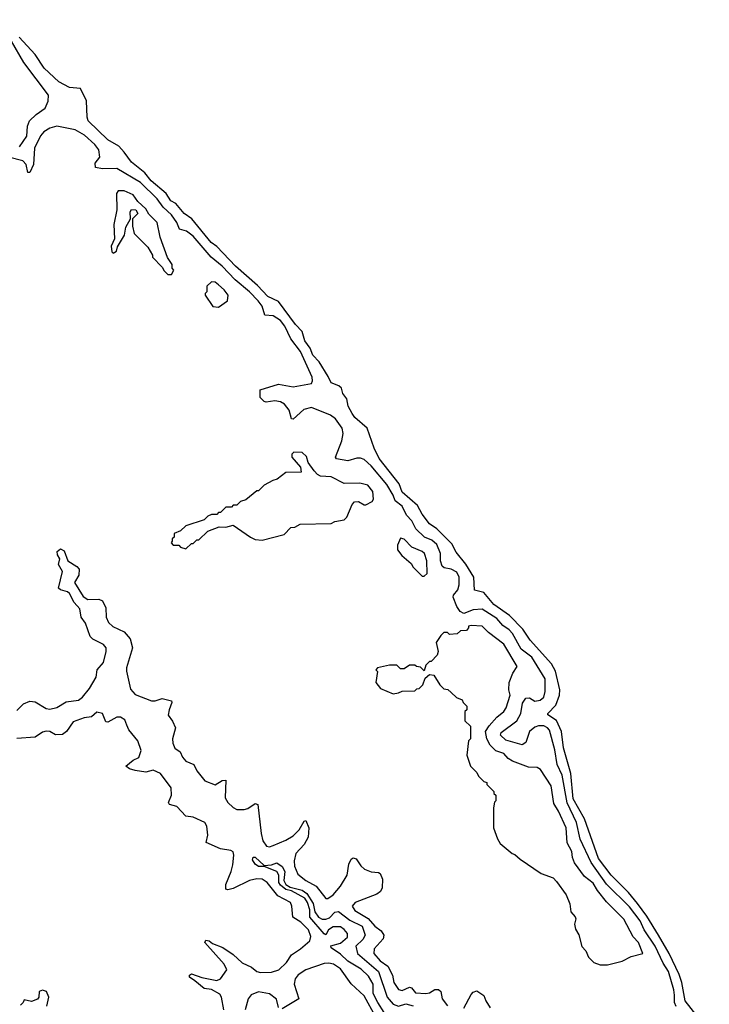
# Model space of a CAD drawing. Extents: x 2029826 to 2248070, y 228728 to 402406.
# Tile 286 of 368: x 2173040 to 2176835, y 267095 to 272511. Entities that reach past the tile are written whole.
import ezdxf

# ---------------------------------------------------------------- set-up
doc = ezdxf.new("R2010")
doc.units = 0

msp = doc.modelspace()

# ---------------------------------------------------------------- linework, layer by layer
at = {"layer": '0CON10XD'}
for points in [[(2173038.7, 271811.3), (2173080.2, 271869.8), (2173082.5, 271925), (2173093.6, 271955), (2173130.1, 271989.9), (2173180.9, 272025), (2173196.6, 272063.4), (2173198.9, 272095), (2173062.6, 272275), (2172925, 272511.1)], [(2176835.1, 266945.1), (2176703, 267115), (2176683.9, 267215), (2176668.5, 267258.5), (2176614.8, 267375), (2176555.7, 267475.7), (2176490.6, 267580.6), (2176439.4, 267649.4), (2176389.5, 267709.5), (2176294.9, 267804.9), (2176225, 267896.7), (2176148, 268115), (2176085.8, 268225), (2176072.1, 268365), (2176032.1, 268505), (2176021.2, 268595), (2175995, 268655.4), (2175946.7, 268686.7), (2175946.2, 268695), (2175989.9, 268740.1), (2176010.5, 268795), (2176011.6, 268825), (2175987.8, 268927.8), (2175967.2, 268967.2), (2175848.9, 269098.9), (2175809.1, 269159.1), (2175735, 269233.8), (2175648.9, 269295), (2175595, 269360), (2175543.7, 269373.7), (2175538.6, 269445), (2175496.1, 269516.1), (2175441.5, 269581.5), (2175417.8, 269627.8), (2175335, 269709.6), (2175295, 269738.8), (2175255, 269790.5), (2175228.6, 269838.6), (2175145, 269912.5), (2175128.3, 269958.3), (2175018, 270098), (2174991.2, 270155), (2174952.9, 270265), (2174885, 270323.5), (2174868.9, 270345), (2174848, 270385), (2174840, 270425), (2174817.5, 270455), (2174810.8, 270485), (2174796.9, 270496.9), (2174755, 270513.6), (2174738, 270548), (2174688.2, 270628.2), (2174652.9, 270665), (2174638.4, 270705), (2174608.4, 270745), (2174595.2, 270795.2), (2174558.6, 270835), (2174465, 270961.1), (2174405, 270989.1), (2174349.1, 271049.1), (2174226.8, 271155), (2174124.1, 271264.1), (2174094.1, 271285), (2173987.7, 271415), (2173945, 271445.4), (2173899.5, 271499.5), (2173871.8, 271515), (2173846.2, 271555), (2173764.3, 271625), (2173729.1, 271669.1), (2173655, 271726.8), (2173615, 271782.5), (2173586.1, 271816.1), (2173525, 271850), (2173417.1, 271955), (2173410.8, 271975), (2173408, 272065), (2173375, 272132.5), (2173315, 272138.8), (2173255, 272168.6), (2173175, 272243.6), (2173125, 272320.5), (2173037.5, 272415)], [(2174523, 270363), (2174497.1, 270397.1), (2174475, 270409.2), (2174445, 270415.3), (2174397.3, 270407.3), (2174385, 270410.8), (2174363.3, 270433.3), (2174364.3, 270475), (2174465, 270505.9), (2174545, 270490.8), (2174645, 270510), (2174651.3, 270525), (2174648.8, 270545), (2174585.4, 270685), (2174531.9, 270755), (2174499, 270825), (2174475, 270856.4), (2174435, 270882.7), (2174389.8, 270885), (2174375.2, 270935), (2174352.4, 270965), (2174305, 271014.4), (2174225, 271079.3), (2174154.4, 271155), (2174094.3, 271204.3), (2173995, 271320.4), (2173957.3, 271347.3), (2173919.3, 271359.3), (2173904.2, 271395), (2173875, 271438.3), (2173829.5, 271479.5), (2173796.7, 271525), (2173705, 271615.8), (2173575, 271692.8), (2173495, 271690.2), (2173457.3, 271697.3), (2173455, 271721.1), (2173481.1, 271755), (2173476.2, 271795), (2173453.4, 271825), (2173397.4, 271875), (2173345, 271906), (2173244.8, 271925.2), (2173205, 271914.8), (2173173.3, 271895), (2173155, 271871.6), (2173122.3, 271805), (2173115.6, 271715), (2173095, 271670), (2173085, 271670.8), (2173074.8, 271714.8), (2173056.7, 271735), (2172978.8, 271755)], [(2173875, 271110), (2173887.5, 271132.5), (2173880, 271145), (2173880, 271165), (2173853, 271203), (2173812.5, 271315), (2173796, 271395), (2173750.9, 271440.9), (2173735, 271471.4), (2173690.4, 271510.4), (2173665, 271547.5), (2173615, 271569.5), (2173581.2, 271568.8), (2173572.5, 271555), (2173573.8, 271465), (2173558.8, 271385), (2173562.5, 271305), (2173543.8, 271265), (2173547.5, 271235), (2173555, 271227.5), (2173573, 271237), (2173578.3, 271261.7), (2173616.7, 271325), (2173625, 271370), (2173650, 271415), (2173647.5, 271455), (2173655, 271466.7), (2173680, 271465), (2173690, 271445), (2173660, 271415), (2173660, 271375), (2173670, 271335), (2173745, 271260), (2173770, 271215), (2173770, 271205), (2173825, 271150), (2173835, 271130), (2173855, 271110), (2173875, 271110)], [(2174135, 270930), (2174183.3, 270965), (2174187.5, 270995), (2174165, 271026), (2174135, 271052.5), (2174115, 271067.5), (2174095, 271070), (2174070, 271045), (2174070, 271015), (2174060, 271005), (2174060, 270995), (2174103.6, 270933.6), (2174135, 270930)], [(2176653.4, 267083.4), (2176644.3, 267105), (2176643.4, 267145), (2176640.3, 267175), (2176610.8, 267275), (2176581.1, 267321.1), (2176536.3, 267415), (2176477, 267505), (2176454.8, 267555), (2176395, 267631.2), (2176270.2, 267755), (2176184.2, 267874.2), (2176123.9, 268003.9), (2176104, 268095), (2176053.2, 268203.2), (2176025.3, 268355.3), (2175997.2, 268415), (2175984.8, 268495), (2175955, 268602.8), (2175945, 268616), (2175925, 268626.4), (2175895, 268626.5), (2175875, 268619.1), (2175846.2, 268595), (2175824.7, 268535), (2175805, 268521.9), (2175715, 268547.9), (2175685.6, 268575), (2175690.2, 268589.8), (2175775.3, 268654.7), (2175797.1, 268695), (2175807.8, 268752.2), (2175825, 268779.1), (2175845, 268780.9), (2175875, 268762.4), (2175905, 268768.9), (2175924.7, 268785), (2175932.3, 268815), (2175931.3, 268885), (2175859.3, 269005), (2175798.8, 269048.8), (2175751.5, 269135), (2175734, 269155), (2175698.9, 269178.9), (2175665, 269217.4), (2175585, 269267.8), (2175535, 269265.2), (2175485, 269244.4), (2175463.8, 269255), (2175445, 269283.4), (2175425.2, 269335), (2175426.6, 269345), (2175451.5, 269375), (2175458.4, 269401.6), (2175457.8, 269445), (2175445, 269473), (2175415, 269487.7), (2175375.3, 269495.3), (2175365, 269505.8), (2175356.4, 269535), (2175356.4, 269575), (2175336.2, 269625), (2175308.2, 269648.2), (2175267.3, 269665), (2175220.2, 269710.2), (2175198, 269755), (2175169.4, 269785), (2175145.5, 269835), (2175107, 269865), (2175095.9, 269895), (2175059.8, 269955), (2174975, 270057.6), (2174935, 270091.6), (2174915, 270099.7), (2174895, 270099.4), (2174845, 270083.6), (2174784.3, 270095), (2174778.5, 270105), (2174812.3, 270195), (2174820.2, 270235), (2174814, 270265), (2174777.9, 270315), (2174750, 270335), (2174645, 270378.3), (2174603.8, 270366.2), (2174545, 270314.6), (2174535.5, 270315.5), (2174523, 270363)], [(2173955, 269600), (2173985, 269630), (2173995, 269630), (2174015, 269650), (2174025, 269650), (2174075, 269697.5), (2174138.3, 269721.7), (2174175, 269720), (2174215, 269730), (2174310, 269665), (2174335, 269652.5), (2174375, 269647.5), (2174495, 269680), (2174531.7, 269718.3), (2174555, 269720), (2174583, 269737), (2174755, 269740), (2174775, 269750), (2174825, 269760), (2174840, 269775), (2174870, 269845), (2174881.7, 269858.3), (2174905, 269860), (2174935, 269842.5), (2174945, 269842.5), (2174980, 269860), (2174986.2, 269873.8), (2174983.8, 269915), (2174955, 269951.2), (2174911.7, 269961.7), (2174825, 269960), (2174755, 269996.7), (2174695, 270000), (2174678.6, 270008.6), (2174660, 270030), (2174627.5, 270075), (2174618.3, 270108.3), (2174595, 270130), (2174548.3, 270131.7), (2174538.3, 270121.7), (2174537.5, 270105), (2174585, 270050), (2174588.3, 270021.7), (2174505, 270020), (2174457, 269983), (2174433, 269977), (2174385, 269950), (2174355, 269920), (2174345, 269920), (2174285, 269870), (2174255, 269860), (2174235, 269840), (2174215, 269840), (2174205, 269830), (2174175, 269830), (2174145, 269800), (2174135, 269800), (2174125, 269790), (2174095, 269790), (2174075, 269780), (2174055, 269760), (2173955, 269727.5), (2173925, 269700), (2173890, 269685), (2173890, 269665), (2173880, 269655), (2173878.3, 269641.7), (2173873, 269633), (2173885, 269620), (2173915, 269620), (2173925, 269610), (2173955, 269600)], [(2175265, 269450), (2175282.5, 269465), (2175280, 269535), (2175268.1, 269575), (2175255, 269586.2), (2175198.9, 269608.9), (2175155, 269653.8), (2175135, 269660), (2175118.8, 269621.2), (2175120, 269595), (2175143.6, 269563.6), (2175195, 269520), (2175205, 269500), (2175255, 269450), (2175265, 269450)], [(2173025, 268710.8), (2173061.3, 268748.7), (2173095, 268761.8), (2173125, 268758.2), (2173185, 268721.4), (2173205, 268718), (2173245, 268727.6), (2173295, 268758.1), (2173362.9, 268767.1), (2173385.9, 268784.1), (2173425, 268831.8), (2173460.4, 268895), (2173466.5, 268935), (2173501.7, 268975), (2173516.7, 269035), (2173515.4, 269055), (2173501.8, 269075), (2173443.2, 269103.2), (2173427.7, 269117.7), (2173401.8, 269191.8), (2173378.3, 269225), (2173371, 269271), (2173339.4, 269305), (2173314.2, 269354.2), (2173303.8, 269363.8), (2173263.8, 269375), (2173253.9, 269383.9), (2173275.6, 269475), (2173252.9, 269515), (2173261.1, 269545), (2173248.1, 269568.1), (2173246.2, 269585), (2173265, 269601.2), (2173285, 269589.6), (2173304.5, 269535), (2173355, 269504), (2173368.2, 269488.2), (2173366, 269455), (2173342.5, 269415), (2173388.8, 269338.8), (2173415, 269322.6), (2173475, 269324.3), (2173495, 269314.4), (2173513.4, 269275), (2173516.6, 269225), (2173529.4, 269195), (2173552.8, 269172.8), (2173614.1, 269144.1), (2173647.4, 269105), (2173660, 269055), (2173627.4, 268945), (2173627.6, 268927.6), (2173649.3, 268829.3), (2173675, 268799.7), (2173765, 268764.8), (2173785, 268763.6), (2173825, 268776.6), (2173875.2, 268765.2), (2173877.7, 268755), (2173861.9, 268715), (2173857.8, 268685), (2173881.7, 268651.7), (2173896.8, 268615), (2173881.2, 268555), (2173882.2, 268532.2), (2173893.7, 268503.7), (2173924, 268484), (2173935.9, 268455), (2173955, 268433.3), (2173998.5, 268415), (2174015, 268378.4), (2174058, 268325), (2174115, 268302.5), (2174155, 268325.5), (2174175, 268328.2), (2174171.6, 268231.6), (2174186.2, 268205), (2174215, 268177.8), (2174235, 268167.4), (2174275, 268166.6), (2174295, 268172), (2174335, 268199.2), (2174351.2, 268195), (2174368.4, 268035), (2174377.8, 267995), (2174398.2, 267965), (2174415, 267961.7), (2174435, 267968.8), (2174505, 267997.2), (2174545, 268021.9), (2174578, 268055), (2174605, 268102.9), (2174615.4, 268105.4), (2174631.3, 268065), (2174626.8, 268015), (2174605.2, 267975), (2174559.5, 267925), (2174550, 267885), (2174552.4, 267855), (2174571, 267811), (2174615.4, 267775.4), (2174671.9, 267745), (2174725, 267677.3), (2174735, 267676.4), (2174765, 267696.7), (2174805, 267745.8), (2174841.8, 267805), (2174850.6, 267865), (2174865, 267893.6), (2174875, 267901.1), (2174891.8, 267895), (2174917.2, 267857.2), (2174938.3, 267838.3), (2174975, 267823.1), (2175015, 267820.7), (2175024.6, 267815), (2175036.7, 267783.3), (2175034.8, 267735), (2175025.7, 267715), (2175005, 267701.6), (2174886.2, 267655), (2174870.4, 267635), (2174885, 267610.6), (2174957.3, 267567.3), (2174995.2, 267525), (2175029.1, 267499.1), (2175044.1, 267475), (2175039.7, 267455), (2174990.3, 267399.7), (2174988.7, 267375), (2175023.9, 267335), (2175065.5, 267305.5), (2175091, 267255), (2175098.6, 267215), (2175125, 267176), (2175145, 267171.2), (2175185, 267189), (2175195.4, 267185.4), (2175218.7, 267158.7), (2175275, 267154.1), (2175295, 267157.7), (2175325, 267176.5), (2175345, 267176.6), (2175357.7, 267165), (2175364.3, 267124.3), (2175395, 267086.5)], [(2176275, 267312.5), (2176355, 267332.5), (2176405, 267357.5), (2176470, 267375), (2176446, 267435), (2176416.5, 267466.5), (2176365, 267563.5), (2176269.6, 267659.6), (2176220.2, 267720.2), (2176195, 267762.2), (2176148.2, 267798.2), (2176093.6, 267873.6), (2176082.4, 267902.4), (2176078.5, 267935), (2176053.3, 267983.3), (2176047.3, 268065), (2176005, 268157.1), (2175979.1, 268199.1), (2175965, 268296), (2175906.8, 268386.8), (2175887.5, 268397.5), (2175840.2, 268400.2), (2175752.3, 268432.3), (2175727.4, 268447.4), (2175704, 268475), (2175659.8, 268489.8), (2175629.3, 268520.7), (2175610, 268555), (2175602.5, 268595), (2175622.7, 268627.3), (2175665.4, 268674.6), (2175703.8, 268705), (2175717.5, 268725), (2175738.9, 268795), (2175731.2, 268825), (2175733.3, 268865), (2175753, 268917), (2175777.3, 268952.7), (2175705, 269075.6), (2175620, 269140), (2175585, 269175.8), (2175525, 269178.8), (2175510, 269175), (2175510, 269165), (2175498.3, 269151.7), (2175465, 269150), (2175447, 269133), (2175405, 269130), (2175395, 269140), (2175375, 269140), (2175357, 269123), (2175332.5, 269085), (2175342.5, 269035), (2175337.5, 269015), (2175305, 268980), (2175295, 268980), (2175275, 268960), (2175265, 268930), (2175245, 268950), (2175223, 268953), (2175215, 268960), (2175185, 268960), (2175155, 268940), (2175135, 268940), (2175115, 268960), (2175075, 268960), (2175010, 268945), (2175000, 268935), (2175010, 268925), (2175000, 268865), (2175025, 268832.5), (2175095, 268803.3), (2175125, 268807.5), (2175145, 268817.5), (2175215, 268820), (2175225, 268830), (2175238.3, 268831.7), (2175258.3, 268851.7), (2175271.7, 268888.3), (2175295, 268910), (2175320, 268905), (2175351.7, 268851.7), (2175375, 268830), (2175396.7, 268826.7), (2175415, 268810), (2175443, 268783), (2175475, 268770), (2175480, 268755), (2175500, 268735), (2175500, 268715), (2175490, 268705), (2175490, 268655), (2175520, 268625), (2175520, 268555), (2175510, 268545), (2175500, 268465), (2175520, 268405), (2175555, 268370), (2175565, 268350), (2175595, 268320), (2175610, 268315), (2175610, 268305), (2175650, 268265), (2175650, 268255), (2175660, 268245), (2175660, 268215), (2175653, 268207), (2175647.5, 268175), (2175647.5, 268065), (2175670, 268005), (2175685, 267980), (2175750, 267925), (2175765, 267920), (2175795, 267892.5), (2175910, 267815), (2175975, 267790), (2175995, 267770), (2176047, 267697), (2176067, 267647), (2176073, 267603), (2176097, 267577), (2176100, 267565), (2176092.5, 267535), (2176098.3, 267508.3), (2176117, 267477), (2176133, 267413), (2176155, 267390), (2176170, 267355), (2176200, 267325), (2176235, 267312.5), (2176275, 267312.5)], [(2174163.9, 267065), (2174150.4, 267135), (2174141, 267151), (2174095, 267175.7), (2174055, 267182.8), (2174003.2, 267225), (2173974.2, 267245), (2173975, 267256.2), (2173985, 267262.5), (2174042.4, 267242.4), (2174125, 267226), (2174145.1, 267234.9), (2174179.5, 267285), (2174165.6, 267315), (2174058.9, 267435), (2174065, 267447.6), (2174083.5, 267445), (2174100.4, 267430.4), (2174157.1, 267407.1), (2174215, 267368.4), (2174265, 267323.6), (2174315, 267300.2), (2174345, 267276.1), (2174365, 267270.6), (2174425, 267272), (2174465.5, 267284.5), (2174508.1, 267325), (2174535, 267366.3), (2174585, 267399.5), (2174636.5, 267445), (2174642.3, 267467.7), (2174630, 267505), (2174587.2, 267547.2), (2174543.7, 267575), (2174537.7, 267635), (2174529.7, 267655), (2174461, 267691), (2174402.3, 267765), (2174373.6, 267783.6), (2174345.1, 267784.9), (2174305, 267775.8), (2174215, 267731.3), (2174185, 267724.8), (2174175, 267728.1), (2174174.7, 267754.7), (2174203.8, 267825), (2174212.7, 267862.7), (2174219.3, 267915), (2174215, 267934.4), (2174201.9, 267941.9), (2174145, 267950.5), (2174066.2, 267985), (2174076.3, 268025), (2174069, 268075), (2174058.1, 268095), (2173993.9, 268123.9), (2173955, 268129.2), (2173905, 268183.3), (2173864.2, 268195), (2173858.9, 268205), (2173874.8, 268245), (2173873.7, 268285), (2173815, 268365.4), (2173775, 268383.8), (2173735, 268371.1), (2173675, 268381.3), (2173645, 268389.6), (2173623.3, 268405), (2173665, 268438.6), (2173695, 268452.3), (2173708.7, 268491.3), (2173690.6, 268545), (2173639.8, 268605), (2173629.8, 268630.2), (2173619.1, 268659.1), (2173595, 268674.7), (2173575, 268673.8), (2173525, 268646.5), (2173515, 268648.9), (2173495, 268695.5), (2173465, 268702.9), (2173435, 268677.1), (2173395, 268670.3), (2173335, 268648.3), (2173297.9, 268595), (2173275, 268578.4), (2173236.5, 268576.5), (2173205, 268594.8), (2173185, 268597.8), (2173165, 268591.2), (2173125.7, 268564.3), (2173025, 268556.8)], [(2175045, 267050.6), (2175010.1, 267105), (2174985.7, 267155), (2174984.4, 267205), (2174959.7, 267249.7), (2174919.2, 267289.2), (2174845, 267332.7), (2174805, 267371.2), (2174753.3, 267405), (2174753, 267417), (2174805, 267430.5), (2174843.8, 267465), (2174843.3, 267485), (2174825, 267506.2), (2174805, 267520.8), (2174765, 267520.6), (2174740, 267505), (2174725, 267477.5), (2174715, 267483.3), (2174636.7, 267575), (2174636.5, 267615), (2174624.5, 267655), (2174609.2, 267679.2), (2174535, 267720), (2174505, 267726.4), (2174475, 267751.1), (2174466.9, 267765), (2174466.5, 267805), (2174456, 267826), (2174385, 267852.5), (2174355, 267853.1), (2174336.5, 267865), (2174321.1, 267888.9), (2174325, 267904), (2174335, 267904.4), (2174385, 267858.8), (2174425, 267862.9), (2174455, 267873.1), (2174485, 267852.7), (2174499.6, 267825), (2174494.4, 267775.6), (2174504.6, 267754.6), (2174528.9, 267738.9), (2174595, 267722.2), (2174620.6, 267705), (2174655, 267649.4), (2174664.6, 267604.6), (2174684.2, 267575), (2174705, 267563.3), (2174725, 267562.5), (2174745, 267570.5), (2174775, 267602.1), (2174795, 267604.7), (2174857.2, 267557.2), (2174924, 267524), (2174941.8, 267475), (2174929.2, 267450.8), (2174889.4, 267415), (2174898.2, 267375), (2175014.3, 267275), (2175062, 267135), (2175095, 267095.9), (2175125, 267084.2), (2175165, 267098.3), (2175205, 267085.8)], [(2174999.7, 267025), (2174935, 267142.4), (2174865, 267208.2), (2174805, 267289.7), (2174766.5, 267315), (2174741.7, 267321.7), (2174715, 267318.7), (2174615, 267283.9), (2174573, 267257), (2174555.6, 267235), (2174550.5, 267205), (2174575.4, 267125), (2174485, 267070.4)], [(2173190, 267085), (2173200, 267135), (2173187.5, 267165), (2173165, 267173.3), (2173147.5, 267165), (2173146.2, 267135), (2173137.3, 267122.7), (2173105, 267110), (2173065, 267120), (2173060, 267105), (2173045, 267090)], [(2174465, 267078.1), (2174452.9, 267122.9), (2174415, 267153.5), (2174355, 267164.1), (2174313.4, 267146.6), (2174297.5, 267125), (2174280.8, 267065)], [(2175485, 267074.6), (2175525, 267148.8), (2175535, 267161.4), (2175555, 267170), (2175595, 267143.5), (2175604.5, 267115), (2175628.8, 267075)]]:
    msp.add_lwpolyline(points, dxfattribs=at)

doc.saveas('drawing.dxf')
